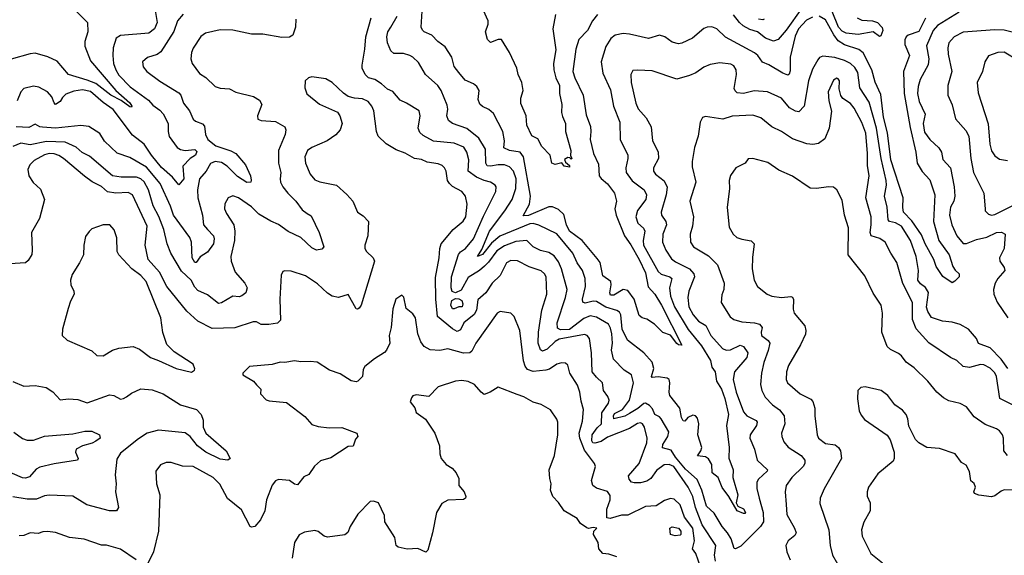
# Model space of a CAD drawing. Extents: x 1552294 to 1694791, y 811929 to 917222.
# Tile 439 of 643: x 1652868 to 1659095, y 853273 to 856663. Entities that reach past the tile are written whole.
import ezdxf

# ---------------------------------------------------------------- set-up
doc = ezdxf.new("R2010")
doc.units = 0

msp = doc.modelspace()

# ---------------------------------------------------------------- linework, layer by layer
at = {"layer": '0CON10XD'}
for points in [[(1653722.9, 856732.9), (1653738, 856645), (1653721.5, 856605), (1653685, 856576.4), (1653505, 856561.9), (1653477.1, 856545), (1653458.9, 856485), (1653456.2, 856435), (1653461.8, 856385), (1653475.7, 856344.3), (1653495, 856311.5), (1653567, 856237), (1653683.2, 856153.2), (1653710.8, 856120.8), (1653755, 856090.9), (1653775, 856067.1), (1653807.9, 856005), (1653807.8, 855955), (1653814.3, 855924.3), (1653863.1, 855853.1), (1653885, 855840.9), (1653914.7, 855834.7), (1653975, 855841.8), (1653989.1, 855829.1), (1653980.6, 855805), (1653946.4, 855785), (1653900, 855735), (1653905.9, 855655), (1653875, 855617.1), (1653834.1, 855665), (1653765, 855727.5), (1653701.1, 855805), (1653655.9, 855875), (1653582.3, 855932.3), (1653458.9, 856095), (1653395, 856139.1), (1653315, 856208.3), (1653265, 856219.2), (1653210.5, 856210.5), (1653159.1, 856190.9), (1653138.9, 856171.1), (1653124.4, 856145), (1653095, 856125.7), (1653085, 856136), (1653070.4, 856175), (1653044.3, 856205), (1652988.8, 856235), (1652955, 856241.5), (1652895, 856226.6), (1652875.4, 856205), (1652851.2, 856148.8)], [(1657815, 856735.7), (1657715, 856595.3), (1657665, 856538.1), (1657635, 856527.1), (1657585, 856545.2), (1657535, 856584.7), (1657485, 856600.7), (1657443.8, 856623.8), (1657419.4, 856645), (1657383.1, 856693.1)], [(1653228, 856715), (1653295.8, 856645), (1653298.1, 856585), (1653280.9, 856525), (1653280, 856495), (1653315, 856401.5), (1653476.2, 856215), (1653565, 856136.4), (1653577.9, 856115), (1653575, 856109.2), (1653565, 856111.2), (1653510.2, 856150.2), (1653445, 856185.5), (1653348.5, 856258.5), (1653295, 856280.8), (1653176, 856316), (1653105, 856400.7), (1653045, 856427.3), (1652965, 856450), (1652935, 856446.9), (1652815, 856412)], [(1653902, 856698), (1653865, 856655.8), (1653842.9, 856587.1), (1653761.3, 856458.7), (1653737.7, 856442.3), (1653676.2, 856423.8), (1653645.6, 856395), (1653648.1, 856365), (1653671.4, 856335), (1653753.3, 856273.3), (1653875, 856200.6), (1653887.1, 856185), (1653905, 856134), (1653941.5, 856085), (1653965, 856032), (1653980, 856020), (1654023.7, 856003.7), (1654037.7, 855987.7), (1654042.2, 855935), (1654057.5, 855905), (1654109.5, 855865), (1654202.8, 855832.8), (1654234.2, 855815), (1654296.4, 855745), (1654327.8, 855675), (1654332.5, 855647.5), (1654328.8, 855635), (1654305, 855633.1), (1654245, 855670.4), (1654180.4, 855735), (1654145, 855759.2), (1654105, 855765.2), (1654075, 855752.1), (1654046.9, 855705), (1654006, 855655), (1653993.5, 855585), (1653994.8, 855534.8), (1654024.8, 855425), (1654030, 855365), (1654055.7, 855335.7), (1654092.7, 855295), (1654097.5, 855275), (1654094.1, 855245), (1654055, 855192.3), (1654008.9, 855161.1), (1653985, 855125.7), (1653975, 855126.9), (1653958.2, 855155), (1653954.6, 855255), (1653945, 855284.2), (1653841.5, 855425), (1653821.8, 855481.8), (1653756.3, 855625), (1653669.2, 855729.2), (1653565, 855790.4), (1653485, 855818.8), (1653405, 855894.4), (1653375, 855943.1), (1653305, 855986.7), (1653255, 855993.5), (1653095, 855976.5), (1653012.9, 855982.9), (1652994.8, 855984.8), (1652965, 856001.1), (1652925, 855980), (1652845.3, 855984.7)], [(1659117.9, 854455), (1659075.8, 854515), (1659005, 854586.2), (1658932.8, 854612.8), (1658920, 854645), (1658869.4, 854705), (1658815, 854734.5), (1658765, 854748.2), (1658704.5, 854755.5), (1658635, 854776.9), (1658612.4, 854815), (1658604, 854844), (1658615.2, 854935.2), (1658596.9, 854966.9), (1658565, 854991), (1658548.9, 855015), (1658553.1, 855075), (1658537.8, 855165), (1658500.8, 855265), (1658445, 855355.4), (1658407.6, 855377.6), (1658368, 855385), (1658361.3, 855395), (1658355.3, 855475.3), (1658337.2, 855545), (1658350, 855615), (1658348.6, 855645), (1658316.7, 855785), (1658286.4, 855975), (1658239.8, 856139.8), (1658181.8, 856231.8), (1658168.7, 856328.7), (1658150.4, 856360.4), (1658123.1, 856385), (1658085, 856404), (1658022.7, 856422.7), (1657948.1, 856431.9), (1657926.7, 856423.3), (1657915, 856408.8), (1657881.5, 856348.5), (1657857.7, 856275), (1657829.2, 856115), (1657795, 856079.2), (1657775, 856082.9), (1657735.7, 856105.7), (1657685.3, 856165.3), (1657596.5, 856206.5), (1657512.8, 856212.8), (1657445, 856196.2), (1657405, 856200), (1657392, 856212), (1657386.9, 856226.9), (1657400.9, 856315), (1657400, 856345), (1657385, 856370.6), (1657365, 856381.2), (1657295, 856390), (1657235, 856378.1), (1657195, 856362.5), (1657145, 856326), (1657105, 856308.6), (1657025, 856287.1), (1656868.2, 856338.2), (1656775, 856342.5), (1656745, 856340), (1656733.3, 856315), (1656735.5, 856265), (1656765.3, 856135), (1656779.1, 856099.1), (1656830.6, 856040.6), (1656861.4, 855985), (1656871.1, 855895), (1656907, 855827), (1656907.5, 855785), (1656876.5, 855725), (1656875.6, 855705), (1656889.4, 855685), (1656943, 855643), (1656962.6, 855602.6), (1656957.6, 855555), (1656924.6, 855445), (1656927.3, 855425), (1656954.5, 855385), (1656958.5, 855365), (1656936.1, 855305), (1656933.8, 855255), (1656954.6, 855205), (1656989.7, 855149.8), (1657015, 855130), (1657105, 855085.9), (1657131.8, 855055), (1657135.6, 855035), (1657098.9, 854945), (1657094, 854904), (1657100, 854845), (1657127.6, 854795), (1657160.8, 854755), (1657207.7, 854727.7), (1657238.4, 854665), (1657312.2, 854582.2), (1657335, 854571.9), (1657364, 854574), (1657425, 854603.6), (1657445, 854594.5), (1657472.1, 854555), (1657466.1, 854525), (1657389.6, 854435), (1657380.7, 854385), (1657398.8, 854305), (1657445, 854180.6), (1657466.7, 854155), (1657525.2, 854125.2), (1657532.1, 854115), (1657528.2, 854095), (1657487.3, 854035), (1657485.5, 854015), (1657514.5, 853945), (1657531.1, 853875), (1657598.1, 853815), (1657595.6, 853805), (1657539.6, 853755), (1657529.6, 853735), (1657530.7, 853695), (1657545, 853634), (1657570.4, 853545), (1657572.5, 853485), (1657552.7, 853455), (1657429.1, 853330.9), (1657395, 853313.1), (1657386.2, 853316.2), (1657367.7, 853377.7), (1657345.5, 853415), (1657310.9, 853455), (1657259.2, 853539.2), (1657211.8, 853585), (1657181.5, 853685), (1657153.3, 853753.3), (1657078.5, 853818.5), (1657015.8, 853895), (1656988.4, 853938.4), (1656933.8, 853953.8), (1656936.2, 853975), (1656967.2, 854025), (1656973.4, 854053.4), (1656925, 854136.2), (1656915, 854148.8), (1656885, 854163.3), (1656869.6, 854199.6), (1656852.1, 854222.1), (1656825, 854235.4), (1656815, 854233.8), (1656778.1, 854201.9), (1656725, 854170.7), (1656695, 854153.7), (1656625, 854136.2), (1656623.3, 854155), (1656630.5, 854169.5), (1656681.4, 854195), (1656725.2, 854255), (1656749.4, 854365), (1656737.5, 854415), (1656690.6, 854445), (1656624.4, 854515), (1656610.3, 854570.3), (1656617.2, 854615), (1656613.4, 854675), (1656605, 854710.8), (1656591.2, 854735), (1656515, 854779.4), (1656475, 854788.6), (1656435, 854771.2), (1656345, 854702.9), (1656289.2, 854699.2), (1656270.1, 854710.1), (1656268.2, 854745), (1656320.7, 854905), (1656330, 854955), (1656295.2, 855085.2), (1656275, 855130), (1656248.1, 855168.1), (1656215, 855190), (1656162.4, 855202.4), (1656115.6, 855225), (1656075, 855266.2), (1656005, 855259.3), (1655935, 855232), (1655885, 855200.5), (1655832.3, 855127.7), (1655807.3, 855102.7), (1655775.1, 855074.9), (1655705, 855032.1), (1655659.4, 854950.6), (1655625, 854933.3), (1655603.4, 854943.4), (1655597.1, 854965), (1655599.8, 855035), (1655643, 855177), (1655655, 855192.7), (1655688.2, 855215), (1655739.1, 855275), (1655801.5, 855418.5), (1655879.1, 855575), (1655880.6, 855605), (1655875.4, 855615.4), (1655845, 855634.5), (1655805, 855645.3), (1655756.2, 855666.1), (1655704.6, 855705), (1655708.8, 855775), (1655696.6, 855825), (1655677.1, 855855), (1655615, 855881.1), (1655484.4, 855894.4), (1655418.9, 855928.9), (1655398.7, 855948.7), (1655387.7, 855975), (1655401.1, 856055), (1655395, 856086), (1655315.3, 856135.3), (1655273.8, 856153.8), (1655228.3, 856208.3), (1655195, 856222.1), (1655157, 856257), (1655113.3, 856283.3), (1655075, 856295.5), (1655052.2, 856315), (1655034.7, 856354.7), (1655033.1, 856375), (1655050.8, 856475), (1655056.1, 856553.9), (1655091.2, 856675)], [(1656984, 854914), (1657008.3, 854845), (1657095, 854702.5), (1657179.3, 854599.3), (1657236.2, 854505), (1657244.7, 854464.7), (1657266.7, 854435), (1657274.2, 854375), (1657306.9, 854325), (1657328.3, 854265), (1657350, 854165), (1657338.8, 854095), (1657354.4, 853955.6), (1657352.6, 853887.4), (1657380, 853815), (1657377.8, 853765), (1657409.6, 853655), (1657400, 853605), (1657410, 853585), (1657446.5, 853566.5), (1657458.2, 853545), (1657455, 853538), (1657445, 853538.5), (1657405.6, 853555), (1657353.5, 853645), (1657311.3, 853701.3), (1657286.2, 853766.2), (1657248.2, 853795), (1657245, 853847.1), (1657225, 853882.9), (1657205, 853896.6), (1657155, 853902.5), (1657176, 853934), (1657182.5, 853955), (1657157.1, 854035), (1657163.9, 854105), (1657155, 854141.4), (1657142.9, 854155), (1657125, 854160), (1657094.4, 854145.6), (1657075, 854121.4), (1657065, 854123.3), (1657052.6, 854145), (1657042.5, 854205), (1656980.4, 854285), (1656976.2, 854305), (1656980.3, 854365), (1656975.2, 854385.2), (1656963.8, 854395), (1656905, 854403.4), (1656868, 854398), (1656864.5, 854405), (1656879.1, 854455), (1656868.2, 854495), (1656815.2, 854555.2), (1656711.2, 854635), (1656678.8, 854705), (1656670.3, 854795), (1656661.1, 854811.1), (1656645, 854821.9), (1656575, 854842.7), (1656515, 854879.3), (1656495, 854881.6), (1656445, 854869.2), (1656428.6, 854875), (1656427.3, 854895), (1656446.7, 854975), (1656444.2, 855025), (1656427.8, 855075), (1656393.1, 855123.1), (1656365.8, 855185), (1656265, 855307.2), (1656152, 855362), (1656115, 855373.3), (1656095, 855371.6), (1655905, 855293.3), (1655851, 855249), (1655795, 855176.1), (1655763.8, 855165), (1655791, 855209), (1655838.7, 855325), (1655937.1, 855452.9), (1655983.1, 855525), (1656006.1, 855593.9), (1656007.8, 855655), (1655990, 855705), (1655965, 855731.3), (1655935, 855744.2), (1655895, 855744.8), (1655845, 855735.2), (1655825, 855738.7), (1655815.2, 855755.2), (1655813.3, 855843.3), (1655771.9, 855911.9), (1655695, 855974.5), (1655604.7, 856004.7), (1655579.2, 856025), (1655569.6, 856055), (1655575.4, 856095.4), (1655572.4, 856122.4), (1655533.4, 856213.4), (1655513.1, 856245), (1655434.2, 856315), (1655390.7, 856390.7), (1655354.6, 856424.6), (1655335, 856436.9), (1655295, 856448.6), (1655235, 856448.6), (1655214.4, 856465), (1655194.5, 856515), (1655190.8, 856555), (1655196.2, 856585), (1655215, 856615.6), (1655255.5, 856685)], [(1656521.9, 856695), (1656491.5, 856655), (1656458.1, 856595), (1656403.8, 856536.2), (1656386.2, 856475), (1656365.4, 856335), (1656378.2, 856295), (1656432.1, 856185), (1656450.5, 856060.5), (1656477.2, 855987.2), (1656481.1, 855955), (1656475.7, 855905), (1656497.1, 855815), (1656528.8, 855748.8), (1656533.8, 855675), (1656546.5, 855656.5), (1656585, 855623.6), (1656629.6, 855565), (1656642, 855515), (1656632.8, 855465), (1656640, 855425), (1656693.3, 855295), (1656733.2, 855236.8), (1656785.4, 855145), (1656825, 855059.6), (1656842.2, 854972.2), (1656885, 854924.6), (1656926.1, 854855), (1657055, 854602.5), (1657035, 854604.5), (1657025, 854612.9), (1656985, 854666.7), (1656935, 854682.5), (1656883.8, 854735), (1656835, 854767.5), (1656805, 854775.8), (1656785, 854791.2), (1656754.7, 854894.7), (1656715, 854949.5), (1656685, 854955.6), (1656625, 854918.9), (1656605, 854920), (1656601.2, 854935), (1656609.6, 854985), (1656606.9, 855005), (1656555, 855041.4), (1656538.8, 855125), (1656521.2, 855151.2), (1656424.4, 855264.4), (1656345, 855323.9), (1656326.2, 855365), (1656309.6, 855429.6), (1656275, 855461.8), (1656237.6, 855477.6), (1656215, 855478.1), (1656085, 855424.1), (1656051.4, 855421.4), (1656091.2, 855495), (1656097.5, 855545), (1656054.3, 855794.3), (1656032.5, 855825), (1655965, 855835.3), (1655930.6, 855850.6), (1655934, 855895), (1655924.6, 855955), (1655865, 856068.9), (1655835.7, 856095), (1655794, 856114), (1655778.3, 856128.3), (1655768.3, 856158.3), (1655774.5, 856215), (1655759.5, 856239.5), (1655737, 856257), (1655685, 856279.4), (1655645, 856327.5), (1655616.3, 856366.4), (1655600.6, 856425), (1655559.9, 856489.9), (1655511.9, 856525), (1655475.4, 856565.4), (1655426.7, 856585), (1655415, 856596.2), (1655407.1, 856615), (1655412.7, 856717.3)], [(1656255.6, 856695), (1656238.9, 856605), (1656258.1, 856471.9), (1656244.8, 856385.2), (1656245.2, 856345), (1656259.6, 856295), (1656282.9, 856245), (1656282.8, 856195), (1656297.5, 856125), (1656294.7, 856075), (1656300.8, 856049.2), (1656320.9, 856005), (1656319.5, 855955), (1656353.8, 855835), (1656352.5, 855802.5), (1656360, 855785), (1656355, 855780), (1656348.3, 855788.3), (1656335, 855790), (1656313, 855777), (1656320.7, 855760.7), (1656345, 855740), (1656345, 855730), (1656312.5, 855735), (1656297.5, 855757.5), (1656255, 855746), (1656234, 855755), (1656222.5, 855805), (1656169.5, 855859.5), (1656145, 855908), (1656106.6, 855926.6), (1656075.6, 855995.6), (1656072.1, 856055), (1656038.3, 856131.7), (1656038, 856165), (1656052.5, 856215), (1656042.7, 856265), (1656020.8, 856315), (1656012.5, 856355), (1655965, 856454.4), (1655915, 856536.9), (1655895, 856536.4), (1655845, 856518.5), (1655827.3, 856537.3), (1655814.6, 856585), (1655830.5, 856635), (1655830, 856655), (1655801.5, 856721.5)], [(1657881.4, 856678.6), (1657845, 856659.7), (1657793.9, 856605), (1657772.4, 856557.6), (1657741.6, 856425), (1657740.8, 856339.2), (1657735, 856318), (1657725, 856311.5), (1657695, 856323.1), (1657605, 856377.7), (1657565, 856393.1), (1657535.3, 856435.3), (1657515, 856452.7), (1657332.4, 856552.4), (1657276, 856605), (1657245, 856617.8), (1657215, 856615.5), (1657195, 856606.9), (1657124.1, 856545.9), (1657055, 856513.3), (1657035, 856510.6), (1656995, 856520), (1656948.8, 856555), (1656915, 856564.3), (1656845, 856544.5), (1656725, 856571.8), (1656685, 856574.6), (1656635, 856565.4), (1656606.5, 856543.5), (1656575, 856492.5), (1656546.5, 856396.5), (1656556.4, 856325), (1656605, 856218.8), (1656622.9, 856115), (1656663.6, 856015), (1656666.4, 855905), (1656713.3, 855805), (1656714.5, 855785), (1656700.9, 855725), (1656702.7, 855695), (1656741.8, 855641.8), (1656817.3, 855585), (1656831.5, 855555), (1656828.5, 855525), (1656775.4, 855455), (1656764.6, 855415), (1656777.1, 855375), (1656812.2, 855342.2), (1656822.1, 855325), (1656811.1, 855265), (1656813.9, 855235), (1656905, 855069.6), (1656925, 855052.9), (1656980, 855035), (1656992.5, 855025), (1656977.6, 854965), (1656984, 854914)], [(1658597, 856673), (1658555, 856587.6), (1658487.5, 856565), (1658474.6, 856555), (1658465.8, 856534.2), (1658466.7, 856505), (1658494.7, 856435), (1658457.3, 856335), (1658462.7, 856195), (1658499.6, 855980.4), (1658535.9, 855825), (1658544.8, 855755), (1658575, 855702), (1658625, 855650), (1658655.3, 855555), (1658646.5, 855385), (1658681.8, 855265), (1658746.8, 855175), (1658770.6, 855100.6), (1658785, 855077.1), (1658810, 855055), (1658810, 855035), (1658783.1, 855006.9), (1658765, 854997.1), (1658706.8, 855036.8), (1658665, 855101.2), (1658649.5, 855145), (1658595, 855243.6), (1658571.8, 855301.8), (1658510.3, 855390.3), (1658457, 855445), (1658453, 855475), (1658455.8, 855535.8), (1658378.4, 855775), (1658355.9, 855945.9), (1658330.6, 856045), (1658315, 856190), (1658277.9, 856267.9), (1658256.9, 856345), (1658202.2, 856452.3), (1658175, 856473.2), (1658085, 856502.8), (1658045, 856528.2), (1658015.9, 856565.9), (1657965, 856661.8), (1657925, 856684.7)], [(1658163.8, 856673.8), (1658195, 856658.9), (1658262.5, 856655), (1658293.8, 856645), (1658322.5, 856612.5), (1658327.5, 856595), (1658315, 856560), (1658305, 856556), (1658264.7, 856584.7), (1658170.2, 856569.8), (1658095, 856576.6), (1658070.6, 856590.6), (1658046.7, 856615), (1658006, 856715)], [(1658810.1, 856709.9), (1658673.6, 856625), (1658645, 856593.6), (1658602.7, 856497.3), (1658618.4, 856415), (1658614, 856376), (1658563.8, 856285), (1658549.6, 856239.6), (1658547.1, 856195), (1658556.6, 856145), (1658594.6, 856065), (1658582.2, 856005), (1658591.4, 855951.4), (1658623.4, 855903.4), (1658681.7, 855851.7), (1658697.1, 855825), (1658707.2, 855777.2), (1658754, 855724), (1658778.8, 855605), (1658781.5, 855545), (1658776.7, 855515), (1658754.7, 855475.3), (1658747.9, 855425), (1658762.7, 855365), (1658794.1, 855294.1), (1658835, 855246.7), (1658855, 855245.5), (1658918.5, 855271.5), (1658985, 855285.7), (1659045, 855316.2), (1659077.1, 855317.1), (1659101.2, 855305), (1659094.3, 855215), (1659063.9, 855155), (1659066.6, 855135), (1659093.8, 855095), (1659098.9, 855075), (1659053.8, 855025), (1659036.7, 854995), (1659026.5, 854955), (1659028.8, 854925), (1659049.2, 854875), (1659117.3, 854775)], [(1654614.5, 856665), (1654612.7, 856615), (1654595, 856564.3), (1654575, 856552.2), (1654525, 856550.5), (1654405, 856570), (1654335, 856570.8), (1654215, 856596.4), (1654135, 856598.8), (1654043.3, 856576.7), (1654013.6, 856556.4), (1653965, 856482), (1653954.4, 856455), (1653950.6, 856415), (1653958.1, 856385), (1654005, 856321.9), (1654045, 856295.7), (1654105, 856240.6), (1654135, 856229.4), (1654195, 856224.4), (1654235, 856203.3), (1654345.8, 856175.8), (1654385, 856152.5), (1654398.8, 856125), (1654372, 856055), (1654375, 856033.3), (1654394.4, 856024.4), (1654485, 856017.8), (1654545.7, 855985), (1654551.1, 855965), (1654546.7, 855935), (1654504.6, 855835), (1654505.4, 855755), (1654520, 855695), (1654514.4, 855655), (1654518.1, 855635), (1654532.5, 855605), (1654562.9, 855565), (1654613.9, 855513.9), (1654655, 855458.9), (1654686.2, 855436.2), (1654710.9, 855420.9), (1654762.2, 855315), (1654791.2, 855225), (1654779.5, 855210.5), (1654745, 855203.8), (1654715, 855219.4), (1654645, 855283.2), (1654565, 855322.9), (1654505, 855366.7), (1654456.7, 855386.7), (1654381.2, 855431.2), (1654335, 855478.2), (1654252.5, 855535), (1654215, 855547.5), (1654187.5, 855535), (1654165, 855497.5), (1654163.1, 855465), (1654175, 855436.2), (1654222.2, 855365), (1654229.1, 855325), (1654225.5, 855265.5), (1654203.8, 855165), (1654205.4, 855135.4), (1654230.8, 855065), (1654291.1, 854995), (1654305.6, 854965), (1654299.2, 854935), (1654273.8, 854915), (1654255, 854909.4), (1654215, 854913.5), (1654145, 854870), (1654125, 854866.7), (1654055, 854921.6), (1653995, 854948.2), (1653975, 854970.9), (1653951.6, 855015), (1653890.4, 855070.4), (1653824.6, 855185), (1653801.2, 855245), (1653780, 855335), (1653747.5, 855417.5), (1653711.7, 855485), (1653682.2, 855585), (1653656.1, 855636.1), (1653635, 855655.2), (1653606.2, 855666.2), (1653510, 855665), (1653455, 855674), (1653308.6, 855798.6), (1653262.7, 855822.7), (1653225.6, 855855), (1653155, 855886.5), (1653037.5, 855892.5), (1652935, 855870.2), (1652875, 855881.9), (1652825, 855860)], [(1657576.2, 856665), (1657568.8, 856661.2), (1657541.1, 856665)], [(1659285, 856548), (1659093.3, 856596.7), (1659035, 856599.2), (1658835, 856584), (1658777.8, 856555), (1658744.6, 856515), (1658738.8, 856485), (1658740.8, 856445), (1658762.5, 856335), (1658737.3, 856245), (1658738.5, 856185), (1658765, 856123.3), (1658785.6, 856035), (1658852, 855962), (1658871.3, 855925), (1658883.4, 855785), (1658901.2, 855695), (1658965.6, 855565), (1658973.9, 855466.1), (1658975, 855452.5), (1658995, 855431.2), (1659015, 855425.8), (1659035, 855429.4), (1659152.2, 855487.8)], [(1659185, 856403.1), (1659095, 856456.7), (1659055, 856455.5), (1658995.4, 856434.6), (1658971.4, 856395), (1658957.1, 856335), (1658923.3, 856265), (1658930.2, 856200.2), (1658993.8, 856003.8), (1659004, 855875), (1659013.1, 855833.1), (1659035, 855800), (1659065, 855780), (1659115, 855771.1)], [(1655676, 854745), (1655655, 854699.6), (1655635, 854689.8), (1655605, 854705.8), (1655510.9, 854785), (1655499.2, 854895), (1655498.1, 855031.9), (1655521.5, 855155), (1655524.1, 855215), (1655533.2, 855245), (1655609.1, 855335), (1655672.3, 855387.7), (1655690.3, 855415), (1655698.7, 855495), (1655687.9, 855545), (1655663.5, 855575), (1655606, 855606), (1655586.2, 855626.2), (1655574.4, 855645), (1655565.6, 855705), (1655555, 855726), (1655539.7, 855739.7), (1655515, 855751.4), (1655445, 855760), (1655408.5, 855778.5), (1655364.7, 855784.7), (1655305, 855817.3), (1655249.2, 855839.2), (1655185, 855876.7), (1655134.3, 855925), (1655124.4, 855955), (1655108.5, 856085), (1655096, 856116), (1655071.4, 856145), (1655035, 856160.9), (1654985.5, 856165.5), (1654945, 856177.1), (1654915, 856197.5), (1654844.5, 856264.5), (1654805, 856289.2), (1654715, 856300.8), (1654695, 856294), (1654674.3, 856275.7), (1654671.2, 856231.2), (1654683.2, 856193.2), (1654765, 856127.5), (1654877.9, 856077.9), (1654892.9, 856055), (1654907.1, 856005), (1654894.2, 855965), (1654866.9, 855933.1), (1654813.3, 855896.7), (1654715.4, 855854.6), (1654689.2, 855835), (1654670.5, 855795), (1654674.5, 855755), (1654704.1, 855684.1), (1654735, 855648.6), (1654766.1, 855636.1), (1654871.2, 855615), (1654936.7, 855556.7), (1654974.2, 855514.2), (1655004, 855445), (1655040.3, 855420.3), (1655073.8, 855385), (1655070.8, 855295), (1655051.4, 855235), (1655050.6, 855215), (1655060.6, 855195), (1655103.1, 855155), (1655111.1, 855135), (1655028, 854855), (1655015, 854836.7), (1655005, 854830), (1654995, 854832.5), (1654945, 854923.8), (1654884.5, 854905.5), (1654845, 854912.7), (1654815, 854932.2), (1654750.6, 854990.6), (1654675, 855041.8), (1654585, 855071.2), (1654545, 855073.3), (1654532, 855068), (1654522, 855045), (1654513.5, 854895), (1654518.3, 854761.7), (1654497.6, 854742.4), (1654444.6, 854734.6), (1654395, 854734.4), (1654365, 854750), (1654345, 854750.6), (1654227.8, 854712.2), (1654085, 854708.9), (1653994.6, 854754.6), (1653925, 854817.1), (1653798.8, 854975), (1653753.1, 855065), (1653681.1, 855145), (1653661.5, 855235), (1653673.2, 855355), (1653581.5, 855555), (1653555, 855568.9), (1653475, 855563.8), (1653424, 855574), (1653385.9, 855605.9), (1653326.8, 855636.8), (1653277, 855673), (1653145, 855784.6), (1653115, 855803.5), (1653085, 855813.2), (1653055, 855815.2), (1653025, 855807.7), (1652959.2, 855770.8), (1652931.4, 855745), (1652920, 855715), (1652925.7, 855675), (1652952.2, 855632.2), (1652999.5, 855589.5), (1653025.6, 855525), (1652994.3, 855405), (1652943.1, 855315), (1652947.9, 855205), (1652943.9, 855176.1), (1652921.7, 855138.3), (1652905, 855124.5), (1652805, 855117.1)], [(1659155, 854220.4), (1659067.5, 854265), (1659046.2, 854405), (1659035, 854427.1), (1659005, 854457.5), (1658965, 854478.2), (1658945, 854481.2), (1658875, 854461.1), (1658835, 854468.1), (1658795, 854506.9), (1658755, 854525.6), (1658617.2, 854617.2), (1658537, 854707), (1658513.8, 854765), (1658513.6, 854873.6), (1658452.5, 854992.5), (1658416.3, 855126.3), (1658376.9, 855185), (1658342.5, 855255), (1658307.5, 855277.5), (1658254.1, 855295), (1658246.8, 855315), (1658253.5, 855365), (1658252.8, 855415), (1658218.9, 855535), (1658240, 855675), (1658229.1, 855739.1), (1658229.5, 855815), (1658218.9, 855945), (1658195, 856011.9), (1658145, 856103.1), (1658121.5, 856131.5), (1658073.1, 856163.1), (1658062, 856182), (1658050.6, 856225), (1658052, 856275), (1658045, 856288.8), (1658035, 856292), (1658015, 856280), (1657981.9, 856205), (1657985, 856150), (1658003.1, 856083.1), (1657988.2, 855975), (1657960.8, 855909.2), (1657920.9, 855879.1), (1657885, 855873.3), (1657846.6, 855876.6), (1657755, 855908.9), (1657685.3, 855955.3), (1657625.3, 855985.3), (1657555, 856041.5), (1657505, 856057.3), (1657375, 856051.2), (1657315, 856032.7), (1657205, 856050.8), (1657187.3, 856042.7), (1657170.8, 856015), (1657159.4, 855925), (1657136.3, 855853.7), (1657120.5, 855765), (1657121.7, 855731.7), (1657144.4, 855635), (1657106.7, 855515), (1657129.5, 855415), (1657123.6, 855355), (1657108.5, 855305), (1657110.6, 855255), (1657129.2, 855225), (1657225, 855168.1), (1657280.9, 855110.9), (1657323.3, 854995), (1657320.9, 854955), (1657309.4, 854920.6), (1657303.6, 854873.6), (1657361.2, 854781.2), (1657385, 854765.6), (1657435, 854751.5), (1657515, 854744.4), (1657546, 854735), (1657564.2, 854715), (1657557.1, 854685), (1657559.4, 854665), (1657601.8, 854631.8), (1657611.8, 854615), (1657601.7, 854568.3), (1657573.6, 854493.6), (1657560.4, 854425), (1657553.5, 854355), (1657560.9, 854315), (1657583.5, 854273.5), (1657630, 854225), (1657672.8, 854192.8), (1657702, 854155), (1657707.3, 854105), (1657686.5, 854045), (1657687.8, 854025), (1657701.5, 853991.5), (1657728.1, 853958.1), (1657811.1, 853905), (1657834.5, 853875), (1657833.6, 853855), (1657823.5, 853835), (1657751.1, 853765), (1657715.6, 853715), (1657710, 853675), (1657716.4, 853593.6), (1657720.5, 853530.5), (1657768.8, 853445), (1657777.8, 853415), (1657770.7, 853399.3), (1657727.8, 853365), (1657713.6, 853335), (1657719.5, 853295), (1657741.2, 853245)], [(1659115, 853905.7), (1659092.9, 853935), (1659090.6, 854015), (1659084.3, 854035), (1659065, 854060), (1659045, 854074.4), (1658975, 854100.6), (1658905, 854149.6), (1658855, 854213.3), (1658815, 854233.3), (1658745, 854250), (1658710.2, 854270.2), (1658668.6, 854305), (1658612.5, 854375), (1658525, 854458.6), (1658475, 854495.6), (1658444.6, 854534.6), (1658425, 854550.6), (1658374.7, 854574.8), (1658354.6, 854595), (1658320.5, 854685), (1658325.6, 854805), (1658315.6, 854855), (1658265, 854931.2), (1658212.1, 855042.1), (1658107.8, 855175), (1658109.6, 855345), (1658085.4, 855425.4), (1658069.8, 855519.8), (1658036.4, 855586.4), (1658015, 855602), (1657985, 855605.7), (1657905, 855593.3), (1657867.2, 855597.2), (1657755, 855673.1), (1657669.4, 855709.4), (1657598.9, 855758.9), (1657505, 855784.2), (1657475, 855781.2), (1657455.8, 855754.2), (1657396.7, 855725), (1657363, 855677), (1657355.8, 855645), (1657356.9, 855595), (1657343.3, 855475), (1657355, 855350), (1657380.8, 855305), (1657403.8, 855285), (1657435, 855273.1), (1657495, 855264), (1657513.8, 855245), (1657502.4, 855157.6), (1657501.2, 855085), (1657513.6, 855015), (1657533.7, 854973.7), (1657594.6, 854924.6), (1657625, 854912.5), (1657685, 854904.4), (1657745, 854910.8), (1657755, 854906), (1657761.4, 854891.4), (1657760.6, 854830.6), (1657766.1, 854806.1), (1657834.3, 854725), (1657840.6, 854695), (1657836.9, 854673.1), (1657806.5, 854605), (1657729.2, 854475), (1657716.8, 854435), (1657715.4, 854385.4), (1657724.2, 854364.2), (1657805, 854295.6), (1657871.7, 854261.7), (1657885, 854246.2), (1657896.9, 854205), (1657896.7, 854155), (1657911.9, 854035), (1657920, 854015), (1657965, 853980), (1658025, 853971.4), (1658047.5, 853955), (1658060, 853935), (1658066, 853885), (1657955, 853693.8), (1657931.4, 853635), (1657928.8, 853601.2), (1657984.6, 853434.6), (1657994.6, 853334.6), (1658008.1, 853275), (1658071.1, 853165)], [(1653955, 854432), (1653973.3, 854445), (1653975.9, 854454.1), (1653965, 854482.5), (1653845, 854561.2), (1653797.9, 854607.9), (1653773.1, 854683.1), (1653760, 854775), (1653667.8, 855005), (1653635, 855044.6), (1653577.3, 855085), (1653495.6, 855175), (1653485.5, 855195.5), (1653481.7, 855281.7), (1653465, 855332.5), (1653437.5, 855365), (1653395, 855363.8), (1653325, 855338), (1653307, 855323), (1653285, 855290), (1653274.4, 855235), (1653272, 855175), (1653247, 855123), (1653200.5, 855049.5), (1653188.8, 855015), (1653191.2, 854985), (1653210, 854945), (1653212, 854925), (1653188.3, 854881.7), (1653173.9, 854833.9), (1653138.8, 854705), (1653137.5, 854665), (1653167.5, 854635), (1653325, 854566.2), (1653355, 854538), (1653395, 854536), (1653455, 854571.4), (1653495, 854584.3), (1653585, 854594.4), (1653625, 854578.6), (1653695, 854524.3), (1653746.8, 854506.8), (1653857.5, 854455), (1653955, 854432)], [(1657268.6, 853235), (1657262.8, 853275), (1657270.8, 853335), (1657183.8, 853465), (1657141.9, 853575), (1657126.2, 853645), (1657095.6, 853705), (1657005.2, 853835), (1656975, 853847.4), (1656944.8, 853845.2), (1656895, 853810.3), (1656860, 853760), (1656835, 853742.5), (1656795, 853732.2), (1656755, 853730.9), (1656736.7, 853736.7), (1656722.5, 853755), (1656719.2, 853775), (1656786.6, 853855), (1656835.1, 853985), (1656835.4, 854015), (1656820.3, 854085), (1656807.9, 854105), (1656795, 854111.3), (1656775, 854108.2), (1656725, 854074.6), (1656585, 854020.7), (1656545, 853993.1), (1656505, 853982), (1656491.9, 853985), (1656486.7, 853996.7), (1656488, 854035), (1656520.4, 854079.6), (1656547.6, 854105), (1656549.4, 854175), (1656591.1, 854235), (1656595.6, 854255), (1656588.3, 854278.3), (1656561.1, 854315), (1656554.1, 854364.1), (1656515, 854399.6), (1656489.3, 854435), (1656484.7, 854555.3), (1656471.8, 854645), (1656457.1, 854665), (1656440.8, 854670.8), (1656279.9, 854640.1), (1656254.6, 854625.3), (1656205, 854577.1), (1656175, 854564.6), (1656162.3, 854572.3), (1656146.5, 854615), (1656148.9, 854685), (1656170.7, 854825), (1656201.6, 854925), (1656197.5, 855035), (1656187.3, 855055), (1656165, 855072.9), (1656089.2, 855099.1), (1656016.2, 855136.2), (1655975, 855138), (1655945.8, 855124.2), (1655906.3, 855043.7), (1655855.6, 854995), (1655815.5, 854935), (1655765, 854890), (1655756, 854825), (1655742.5, 854797.5), (1655676, 854745)], [(1656427.2, 854122.8), (1656434.7, 854195.3), (1656418, 854248), (1656411.5, 854305), (1656395, 854350), (1656348.2, 854425), (1656335, 854476.2), (1656319.7, 854489.7), (1656295, 854491.9), (1656265, 854483.3), (1656218.1, 854451.9), (1656195, 854444.2), (1656115, 854435.4), (1656079.3, 854449.3), (1656065, 854470), (1656054.7, 854504.7), (1656031.8, 854695), (1655995, 854783.8), (1655975, 854806), (1655906.2, 854816.2), (1655887.8, 854805), (1655753.5, 854615), (1655728.1, 854565), (1655715, 854554.4), (1655675, 854552.9), (1655575, 854580.5), (1655525, 854568.9), (1655465, 854573.1), (1655425, 854594.2), (1655404.6, 854624.6), (1655385.6, 854675), (1655370.4, 854775), (1655355, 854801.4), (1655312.5, 854835), (1655297.5, 854907.5), (1655285, 854920), (1655247.5, 854895), (1655227.4, 854832.6), (1655218.1, 854715), (1655205.6, 854665), (1655208.1, 854615), (1655188, 854572), (1655175, 854555.8), (1655112.6, 854517.4), (1655051.1, 854468.9), (1655041.3, 854448.7), (1655036, 854405), (1655006.7, 854375), (1654995, 854370.8), (1654965, 854377.1), (1654895, 854421.4), (1654827.5, 854445), (1654750, 854495), (1654705, 854500), (1654645, 854496.7), (1654606.4, 854503.6), (1654545, 854493.3), (1654515, 854496), (1654465, 854481.2), (1654321.2, 854468.8), (1654280, 854425), (1654280, 854415), (1654347.5, 854375), (1654365, 854352.5), (1654392.5, 854325), (1654390, 854295), (1654426.4, 854256.4), (1654445, 854250), (1654555, 854240), (1654671.7, 854151.7), (1654715, 854100), (1654755, 854087.5), (1654825, 854079.4), (1654905, 854082.9), (1655000, 854045), (1655007.5, 854025), (1654991.7, 854008.3), (1654976, 853964), (1654945, 853961.2), (1654835, 853890), (1654769.7, 853870.3), (1654733.2, 853836.8), (1654696.7, 853785), (1654665, 853768.8), (1654625, 853720), (1654605, 853723.8), (1654575, 853746.2), (1654505, 853752.5), (1654485, 853744.2), (1654465, 853716), (1654428.1, 853625), (1654419.2, 853555), (1654391.7, 853498.3), (1654355, 853456), (1654335, 853450.8), (1654325, 853456.2), (1654270.3, 853560.3), (1654181.8, 853631.8), (1654133, 853723), (1654092, 853765), (1653965, 853834.2), (1653896.8, 853836.8), (1653825, 853860), (1653795, 853860), (1653758.8, 853845), (1653730, 853805), (1653732.2, 853725), (1653754.4, 853655), (1653745.6, 853425), (1653714.4, 853295), (1653665, 853196.2)], [(1655615, 854833.1), (1655605, 854833.5), (1655595.3, 854855), (1655601.3, 854885), (1655625, 854898.3), (1655645, 854895.7), (1655663.9, 854885), (1655669.8, 854865), (1655665.4, 854844.6), (1655645, 854845.8), (1655615, 854833.1)], [(1652823.8, 854373.8), (1652895, 854342.9), (1652965, 854347.8), (1653035, 854335.8), (1653077.4, 854307.4), (1653125, 854256.2), (1653176.8, 854263.2), (1653235, 854259.5), (1653295, 854238.6), (1653435, 854288.2), (1653463.7, 854283.7), (1653505, 854262.2), (1653525, 854264.6), (1653543.4, 854276.6), (1653575, 854299.6), (1653635, 854327.3), (1653705, 854320.9), (1653775, 854294.7), (1653885.2, 854225.2), (1653986.2, 854196.2), (1654016.7, 854165), (1654028.9, 854128.9), (1654029.2, 854085), (1654046.2, 854045), (1654174.7, 853934.7), (1654200, 853885), (1654184.4, 853875.6), (1654135, 853881.3), (1654045, 853926.3), (1653992.9, 853965), (1653946.2, 854025), (1653915, 854047.1), (1653745, 854064.7), (1653674.2, 854045.8), (1653619.9, 854010.1), (1653505, 853920), (1653482.1, 853882.1), (1653472.4, 853782.4), (1653477.8, 853725), (1653474.5, 853675.5), (1653492.2, 853575), (1653480, 853555), (1653435, 853555.4), (1653293.4, 853593.4), (1653205, 853646.7), (1653053.4, 853653.4), (1653025, 853649.5), (1652975, 853627.5), (1652915, 853628), (1652825, 853642.5)], [(1656645, 853264.3), (1656595, 853280.8), (1656555, 853283.8), (1656530, 853315), (1656526.2, 853355), (1656498, 853405), (1656499.2, 853425), (1656518.8, 853445), (1656495, 853450), (1656465, 853441.9), (1656455, 853446.8), (1656415.5, 853475), (1656394.2, 853505), (1656312, 853555), (1656276.4, 853606.4), (1656240.6, 853645), (1656224.2, 853685), (1656230, 853725), (1656220, 853760), (1656215.9, 853814.1), (1656250, 853905), (1656272.2, 854035), (1656271.8, 854115), (1656265.5, 854135), (1656224.4, 854194.4), (1656165, 854227.5), (1656115, 854242.2), (1656056.4, 854276.4), (1656015, 854290.9), (1655895, 854338), (1655843.8, 854305), (1655805, 854291.4), (1655785.8, 854305), (1655744.3, 854355), (1655705, 854373.1), (1655665, 854379.2), (1655624.7, 854375.3), (1655515, 854338.6), (1655455, 854278.8), (1655375, 854288.8), (1655355, 854283.3), (1655345, 854270), (1655336.7, 854245), (1655366.1, 854206.1), (1655376.4, 854176.4), (1655435, 854134), (1655493.3, 854045), (1655522, 853965), (1655524.2, 853915), (1655534.2, 853885), (1655565, 853847.5), (1655602.5, 853825), (1655627.5, 853795), (1655645, 853760), (1655646.2, 853715), (1655678.8, 853675), (1655688.8, 853645), (1655687.5, 853635), (1655675, 853626.7), (1655575, 853622), (1655538.8, 853601.2), (1655504.2, 853545), (1655478, 853415), (1655450, 853305), (1655437, 853293), (1655385, 853316), (1655318.3, 853311.7), (1655262.5, 853325), (1655250, 853335), (1655240, 853385), (1655176.7, 853485), (1655176.2, 853525), (1655136.2, 853605), (1655105, 853616), (1655085, 853613.3), (1655005.9, 853534.1), (1654958, 853455), (1654943.2, 853416.8), (1654925, 853402.5), (1654815, 853388.6), (1654794.5, 853394.5), (1654755, 853424.3), (1654735, 853429.5), (1654669.8, 853420.2), (1654636.3, 853403.7), (1654605.6, 853354.4), (1654590.8, 853255)], [(1659225, 853686), (1659095, 853687.1), (1659075, 853680), (1659035, 853649.2), (1659015, 853643.8), (1658934.5, 853654.5), (1658907.5, 853665), (1658902.5, 853675), (1658913.3, 853705), (1658905, 853727.5), (1658882.5, 853745), (1658874.1, 853804.1), (1658853.9, 853843.9), (1658825, 853861.2), (1658784.5, 853914.5), (1658685, 853948.1), (1658605, 853954.3), (1658554.4, 853984.4), (1658533.8, 854005), (1658490.5, 854090.5), (1658484, 854136), (1658474.2, 854165), (1658452.1, 854192.1), (1658402, 854225), (1658358, 854285), (1658316.7, 854315), (1658215, 854340), (1658187.5, 854335), (1658168.8, 854315), (1658165.9, 854264.1), (1658177, 854187), (1658189.1, 854159.1), (1658211.7, 854131.7), (1658354.4, 854034.4), (1658373.2, 854003.2), (1658399.4, 853925), (1658398.9, 853885), (1658391.8, 853868.2), (1658295, 853789.2), (1658235.7, 853704.3), (1658227.5, 853675), (1658228.3, 853648.3), (1658245.8, 853605), (1658247.1, 853555), (1658206.6, 853483.4), (1658191.1, 853435), (1658197.1, 853395), (1658250, 853285), (1658325, 853225.6)], [(1657188.7, 853158.7), (1657144.7, 853284.7), (1657122.1, 853315), (1657134.8, 853365.2), (1657126.2, 853445), (1657071.6, 853515), (1657045, 853592.5), (1657007.8, 853627.8), (1656985, 853632), (1656945, 853620), (1656893.6, 853586.4), (1656825, 853582.1), (1656715, 853528.1), (1656675, 853527.7), (1656602.5, 853505), (1656580.5, 853510.5), (1656581.6, 853565), (1656603.3, 853625), (1656601.6, 853651.6), (1656585, 853676.6), (1656515, 853698.8), (1656492.9, 853715), (1656484.3, 853745.7), (1656510, 853835), (1656502.5, 853855), (1656439.1, 853939.1), (1656410, 854015), (1656406.5, 854045), (1656427.2, 854122.8)], [(1652831.4, 854051.4), (1652885, 854013.3), (1652915, 854001.1), (1652955, 854002.2), (1653025, 854027.5), (1653205, 854042.5), (1653280.3, 854059.7), (1653325, 854058.6), (1653372.5, 854035), (1653376.7, 854015), (1653350, 853995), (1653327.3, 853982.7), (1653265, 853966.2), (1653224.4, 853945), (1653221.8, 853925), (1653237.5, 853885), (1653233.8, 853876.2), (1653085, 853852.2), (1652995, 853830.4), (1652971.8, 853818.2), (1652929.3, 853770.7), (1652905, 853760.4), (1652885, 853763.9), (1652775, 853811.2)], [(1657013, 853397), (1656985, 853404.4), (1656980, 853445), (1656995, 853453.3), (1657034.2, 853445), (1657049.4, 853425), (1657050, 853405), (1657045, 853400), (1657013, 853397)], [(1653605, 853244.2), (1653505, 853312.9), (1653416.4, 853336.4), (1653385, 853337.1), (1653275, 853375.8), (1653182.5, 853385), (1653095, 853417.1), (1653043, 853423), (1653015, 853421.9), (1652985, 853411.4), (1652934.3, 853415.7), (1652895, 853398.8), (1652864.1, 853395.9)]]:
    msp.add_lwpolyline(points, dxfattribs=at)

doc.saveas('drawing.dxf')
